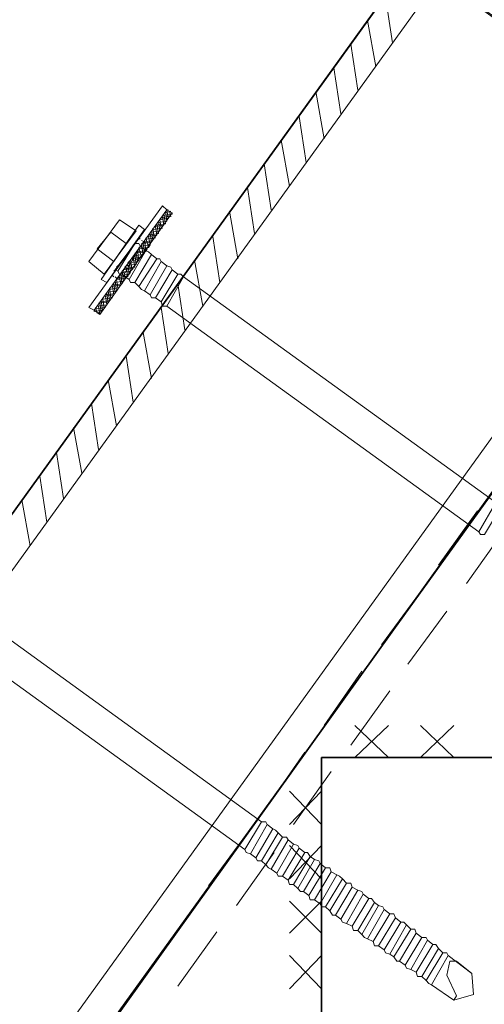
# Model space of a CAD drawing. Header units: millimetres. Extents: x 2063114 to 14983986, y -126020516 to 213791.
# Tile 267 of 656: x 2352635 to 2353736, y -1194364 to -1192031. Entities that reach past the tile are written whole.
import ezdxf

# ---------------------------------------------------------------- set-up
doc = ezdxf.new("R2010")
doc.units = ezdxf.units.MM
doc.layers.add('PDF2_Geometry', color=7, linetype='Continuous')

msp = doc.modelspace()

# ---------------------------------------------------------------- linework, layer by layer
at = {"layer": 'PDF2_Geometry', "linetype": 'ByBlock', "lineweight": 35}
for points in [[(2353654.24281, -1191761.66161), (2352012.79233, -1194040.51741)], [(2352016.12255, -1195576.26806), (2353835.87698, -1193036.49978), (2353898.66936, -1193079.43475), (2353898.66936, -1193779.60494)]]:
    msp.add_lwpolyline(points, dxfattribs=at)
at = {"layer": 'PDF2_Geometry', "linetype": 'ByBlock', "lineweight": 13}
for points in [[(2352009.50341, -1195572.96537), (2354291.6619, -1192408.98877), (2353565.07019, -1191887.16381), (2351286.24191, -1195047.83773), (2353565.07019, -1191887.16381), (2353631.12398, -1191930.09878), (2351348.96549, -1195094.07539), (2353631.12398, -1191930.09878), (2354228.93832, -1192362.75111), (2351946.77983, -1195526.72772)], [(2353518.83254, -1192085.32519), (2353502.33285, -1191976.33643)], [(2353479.21403, -1192141.47091), (2353459.38413, -1192032.48216)], [(2353436.2653, -1192197.61663), (2353419.76561, -1192088.62788)], [(2353396.64679, -1192253.76236), (2353380.09205, -1192144.7736)], [(2353356.97323, -1192313.21077), (2353337.19837, -1192200.91932)], [(2353314.07955, -1192369.35649), (2353297.52482, -1192260.36774)], [(2353274.40599, -1192425.50221), (2353254.63113, -1192316.51346)], [(2353231.51231, -1192481.64794), (2353214.95758, -1192372.65918)], [(2353191.83875, -1192537.79366), (2353175.33906, -1192428.8049)], [(2353152.234, -1192597.24207), (2353132.39034, -1192484.95063)], [(2353109.27151, -1192653.38779), (2353092.77182, -1192544.39904)], [(2353069.66676, -1192709.53352), (2353049.8231, -1192600.54476)], [(2353026.70427, -1192765.67924), (2353010.20458, -1192656.69048)], [(2352987.09952, -1192821.82496), (2352970.58607, -1192712.83621)], [(2352947.481, -1192881.27337), (2352927.63734, -1192772.28462)], [(2352904.53228, -1192937.4191), (2352888.01883, -1192828.43034)], [(2352864.91377, -1192993.56482), (2352845.07011, -1192884.57606)], [(2352821.96504, -1193049.71054), (2352805.45159, -1192940.72179)], [(2352782.34653, -1193105.85626), (2352762.50287, -1192996.86751)], [(2352739.3978, -1193165.30468), (2352722.88435, -1193056.31592)], [(2352699.77929, -1193221.4504), (2352683.26584, -1193112.46164)], [(2352660.16077, -1193277.59612), (2352640.31711, -1193168.60737)]]:
    msp.add_lwpolyline(points, dxfattribs=at)
at = {"layer": 'PDF2_Geometry', "linetype": 'ByBlock', "lineweight": 0}
for points in [[(2352983.81059, -1192481.64794), (2352812.07073, -1192719.44159), (2352798.84621, -1192712.83621), (2352973.875, -1192471.73987)], [(2352996.98006, -1192488.25332), (2352825.29525, -1192729.34965), (2352812.07073, -1192719.44159), (2352983.81059, -1192481.64794)], [(2352911.13766, -1192531.18828), (2352835.1758, -1192633.57166), (2352798.84621, -1192603.84745), (2352871.51914, -1192504.76676)], [(2352930.96756, -1192527.88559), (2352841.79494, -1192653.38779), (2352828.57042, -1192646.78241), (2352917.74304, -1192517.97752)], [(2352888.01883, -1192560.91249), (2352858.29463, -1192603.84745), (2352818.67611, -1192574.12324), (2352851.68925, -1192534.49097)], [(2352907.86249, -1192560.91249), (2352868.18893, -1192626.96628), (2352861.56979, -1192623.66359)], [(2352917.74304, -1192560.91249), (2352921.03197, -1192567.51787), (2352881.41345, -1192636.87435), (2352871.51914, -1192633.57166), (2352868.18893, -1192626.96628), (2352907.86249, -1192560.91249)], [(2352934.25649, -1192577.42593), (2352894.63797, -1192646.78241), (2352881.41345, -1192636.87435), (2352921.03197, -1192567.51787)], [(2352940.86186, -1192580.72862), (2352947.481, -1192587.334), (2352907.86249, -1192653.38779), (2352897.91314, -1192653.38779), (2352894.63797, -1192646.78241), (2352934.25649, -1192577.42593)], [(2352960.70552, -1192597.24207), (2352917.74304, -1192663.29586), (2352907.86249, -1192653.38779), (2352947.481, -1192587.334)], [(2352967.25586, -1192597.24207), (2352970.58607, -1192603.84745), (2352930.96756, -1192673.20393), (2352924.36218, -1192669.90124), (2352917.74304, -1192663.29586), (2352960.70552, -1192597.24207)], [(2352983.81059, -1192613.75552), (2352944.13703, -1192683.112), (2352930.96756, -1192673.20393), (2352970.58607, -1192603.84745)], [(2352993.7049, -1192617.05821), (2352996.98006, -1192623.66359), (2352957.36155, -1192689.71738), (2352947.481, -1192689.71738), (2352944.13703, -1192683.112), (2352983.81059, -1192613.75552)], [(2353010.20458, -1192633.57166), (2352970.58607, -1192699.62545), (2352957.36155, -1192689.71738), (2352996.98006, -1192623.66359)], [(2353016.82372, -1192633.57166), (2353023.4291, -1192640.17704), (2352983.81059, -1192709.53352), (2352973.875, -1192709.53352), (2352970.58607, -1192699.62545), (2353010.20458, -1192633.57166)], [(2353763.25909, -1193175.21275), (2353723.58553, -1193244.56923), (2352983.81059, -1192709.53352), (2353023.4291, -1192640.17704)], [(2353773.1534, -1193178.51544), (2353776.42856, -1193185.12081), (2353736.81005, -1193251.17461), (2353726.91574, -1193251.17461), (2353723.58553, -1193244.56923), (2353763.25909, -1193175.21275)], [(2353208.40724, -1193931.52866), (2353168.73368, -1193997.58245), (2352428.95874, -1193462.54674), (2352468.57726, -1193396.49295)], [(2353218.28779, -1193931.52866), (2353221.57672, -1193938.13404), (2353181.9582, -1194007.49052), (2353172.0639, -1194004.18783), (2353168.73368, -1193997.58245), (2353208.40724, -1193931.52866)], [(2353234.80124, -1193948.0421), (2353195.18272, -1194017.39859), (2353181.9582, -1194007.49052), (2353221.57672, -1193938.13404)], [(2353241.40662, -1193951.34479), (2353248.01199, -1193957.95017), (2353208.40724, -1194024.00397), (2353198.45789, -1194024.00397), (2353195.18272, -1194017.39859), (2353234.80124, -1193948.0421)], [(2353257.9063, -1193967.85824), (2353218.28779, -1194033.91203), (2353208.40724, -1194024.00397), (2353248.01199, -1193957.95017)], [(2353267.85565, -1193967.85824), (2353271.13082, -1193974.46362), (2353231.51231, -1194043.8201), (2353224.90693, -1194040.51741), (2353218.28779, -1194033.91203), (2353257.9063, -1193967.85824)], [(2353284.35534, -1193984.37169), (2353244.68178, -1194053.72817), (2353231.51231, -1194043.8201), (2353271.13082, -1193974.46362)], [(2353294.24965, -1193987.67438), (2353297.52482, -1193994.27976), (2353257.9063, -1194060.33355), (2353248.01199, -1194060.33355), (2353244.68178, -1194053.72817), (2353284.35534, -1193984.37169)], [(2353310.74933, -1194004.18783), (2353271.13082, -1194070.24162), (2353257.9063, -1194060.33355), (2353297.52482, -1193994.27976)], [(2353317.36848, -1194004.18783), (2353323.97385, -1194014.0959), (2353284.35534, -1194080.14969), (2353274.40599, -1194080.14969), (2353271.13082, -1194070.24162), (2353310.74933, -1194004.18783)], [(2353333.86816, -1194020.70128), (2353294.24965, -1194090.05776), (2353284.35534, -1194080.14969), (2353323.97385, -1194014.0959)], [(2353343.80375, -1194024.00397), (2353347.09268, -1194030.60934), (2353307.47417, -1194096.66314), (2353300.85503, -1194096.66314), (2353294.24965, -1194090.05776), (2353333.86816, -1194020.70128)], [(2353360.3172, -1194040.51741), (2353320.69869, -1194106.5712), (2353307.47417, -1194096.66314), (2353347.09268, -1194030.60934)], [(2353370.19775, -1194040.51741), (2353373.54172, -1194050.42548), (2353333.86816, -1194116.47927), (2353323.97385, -1194116.47927), (2353320.69869, -1194106.5712), (2353360.3172, -1194040.51741)], [(2353386.7112, -1194057.03086), (2353347.09268, -1194126.38734), (2353333.86816, -1194116.47927), (2353373.54172, -1194050.42548)], [(2353393.31657, -1194060.33355), (2353399.93571, -1194066.93893), (2353360.3172, -1194132.99272), (2353350.42289, -1194132.99272), (2353347.09268, -1194126.38734), (2353386.7112, -1194057.03086)], [(2353409.81626, -1194076.847), (2353370.19775, -1194142.90079), (2353360.3172, -1194132.99272), (2353399.93571, -1194066.93893)], [(2353419.76561, -1194076.847), (2353423.04078, -1194086.75507), (2353383.42227, -1194152.80886), (2353376.81689, -1194152.80886), (2353370.19775, -1194142.90079), (2353409.81626, -1194076.847)], [(2353436.2653, -1194093.36045), (2353396.64679, -1194162.71693), (2353383.42227, -1194152.80886), (2353423.04078, -1194086.75507)], [(2353446.15961, -1194096.66314), (2353449.48982, -1194103.26851), (2353409.81626, -1194172.625), (2353399.93571, -1194169.32231), (2353396.64679, -1194162.71693), (2353436.2653, -1194093.36045)], [(2353462.65929, -1194113.17658), (2353423.04078, -1194179.23037), (2353409.81626, -1194172.625), (2353449.48982, -1194103.26851)], [(2353469.27843, -1194113.17658), (2353475.88381, -1194123.08465), (2353436.2653, -1194189.13844), (2353426.37099, -1194189.13844), (2353423.04078, -1194179.23037), (2353462.65929, -1194113.17658)], [(2353485.83317, -1194129.69003), (2353446.15961, -1194199.04651), (2353436.2653, -1194189.13844), (2353475.88381, -1194123.08465)], [(2353495.71371, -1194132.99272), (2353499.00264, -1194139.5981), (2353459.38413, -1194208.95458), (2353452.76499, -1194205.65189), (2353446.15961, -1194199.04651), (2353485.83317, -1194129.69003)], [(2353512.22716, -1194149.50617), (2353472.60865, -1194215.55996), (2353459.38413, -1194208.95458), (2353499.00264, -1194139.5981)], [(2353522.10771, -1194149.50617), (2353525.45168, -1194159.41424), (2353485.83317, -1194225.46803), (2353475.88381, -1194225.46803), (2353472.60865, -1194215.55996), (2353512.22716, -1194149.50617)], [(2353538.6762, -1194169.32231), (2353499.00264, -1194235.3761), (2353485.83317, -1194225.46803), (2353525.45168, -1194159.41424)], [(2353545.22653, -1194169.32231), (2353551.84567, -1194175.92769), (2353512.22716, -1194245.28417), (2353502.33285, -1194241.98148), (2353499.00264, -1194235.3761), (2353538.6762, -1194169.32231)], [(2353561.78126, -1194185.83575), (2353522.10771, -1194251.88955), (2353512.22716, -1194245.28417), (2353551.84567, -1194175.92769)], [(2353571.67557, -1194185.83575), (2353574.95074, -1194195.74382), (2353535.33223, -1194261.79761), (2353528.72685, -1194261.79761), (2353522.10771, -1194251.88955), (2353561.78126, -1194185.83575)], [(2353588.17526, -1194205.65189), (2353548.55675, -1194271.70568), (2353535.33223, -1194261.79761), (2353574.95074, -1194195.74382)], [(2353598.12461, -1194205.65189), (2353601.39978, -1194212.25727), (2353561.78126, -1194281.61375), (2353551.84567, -1194278.31106), (2353548.55675, -1194271.70568), (2353588.17526, -1194205.65189)], [(2353614.6243, -1194222.16534), (2353574.95074, -1194288.21913), (2353561.78126, -1194281.61375), (2353601.39978, -1194212.25727)], [(2353621.24344, -1194222.16534), (2353627.79377, -1194232.07341), (2353588.17526, -1194298.1272), (2353578.28095, -1194298.1272), (2353574.95074, -1194288.21913), (2353614.6243, -1194222.16534)], [(2353637.74312, -1194241.98148), (2353598.12461, -1194308.03527), (2353588.17526, -1194298.1272), (2353627.79377, -1194232.07341)], [(2353647.63743, -1194241.98148), (2353650.96764, -1194248.58686), (2353611.29409, -1194317.94334), (2353604.67495, -1194314.64065), (2353598.12461, -1194308.03527), (2353637.74312, -1194241.98148)], [(2353707.08584, -1194291.52182), (2353710.36101, -1194341.06216), (2353664.13712, -1194354.27292), (2353670.7425, -1194344.36485), (2353647.63743, -1194294.82451), (2353654.24281, -1194261.79761), (2353670.7425, -1194261.79761)]]:
    msp.add_lwpolyline(points, close=True, dxfattribs=at)
for points in [[(2352970.58607, -1192524.5829), (2352967.25586, -1192504.76676), (2352987.09952, -1192501.46407), (2352983.81059, -1192481.64794), (2352987.09952, -1192481.64794)], [(2352954.08638, -1192521.28021), (2352977.20521, -1192517.97752), (2352973.875, -1192498.16138)], [(2352957.36155, -1192517.97752), (2352980.48038, -1192514.67483), (2352977.20521, -1192491.55601)], [(2352963.98069, -1192511.37214), (2352983.81059, -1192508.06945), (2352980.48038, -1192484.95063)], [(2352970.58607, -1192501.46407), (2352993.7049, -1192494.85869)], [(2352973.875, -1192494.85869), (2352996.98006, -1192491.55601), (2352996.98006, -1192488.25332)], [(2352980.48038, -1192488.25332), (2352993.7049, -1192484.95063)], [(2352990.42973, -1192484.95063), (2352993.7049, -1192498.16138)], [(2352937.5867, -1192544.39904), (2352960.70552, -1192541.09635), (2352957.36155, -1192521.28021)], [(2352940.86186, -1192541.09635), (2352963.98069, -1192537.79366), (2352960.70552, -1192514.67483)], [(2352947.481, -1192534.49097), (2352967.25586, -1192531.18828), (2352963.98069, -1192508.06945)], [(2352950.75617, -1192527.88559), (2352973.875, -1192524.5829)], [(2352950.75617, -1192524.5829), (2352954.08638, -1192547.70173)], [(2352914.41283, -1192551.00442), (2352917.74304, -1192547.70173), (2352921.03197, -1192551.00442)], [(2352917.74304, -1192574.12324), (2352940.86186, -1192570.82055), (2352934.25649, -1192547.70173)], [(2352921.03197, -1192567.51787), (2352944.13703, -1192564.21518), (2352940.86186, -1192544.39904)], [(2352924.36218, -1192560.91249), (2352947.481, -1192557.6098), (2352944.13703, -1192537.79366)], [(2352930.96756, -1192557.6098), (2352950.75617, -1192554.30711), (2352947.481, -1192531.18828)], [(2352934.25649, -1192551.00442), (2352957.36155, -1192547.70173)], [(2352894.63797, -1192580.72862), (2352897.91314, -1192574.12324)], [(2352901.24335, -1192570.82055), (2352904.53228, -1192564.21518)], [(2352901.24335, -1192597.24207), (2352924.36218, -1192593.93938), (2352917.74304, -1192570.82055)], [(2352904.53228, -1192590.63669), (2352927.63734, -1192587.334), (2352924.36218, -1192564.21518), (2352921.03197, -1192570.82055), (2352924.36218, -1192564.21518)], [(2352907.86249, -1192584.03131), (2352930.96756, -1192580.72862), (2352927.63734, -1192560.91249), (2352930.96756, -1192557.6098), (2352924.36218, -1192554.30711)], [(2352907.86249, -1192560.91249), (2352911.13766, -1192554.30711)], [(2352914.41283, -1192580.72862), (2352917.74304, -1192574.12324), (2352914.41283, -1192580.72862), (2352934.25649, -1192577.42593), (2352930.96756, -1192554.30711)], [(2352927.63734, -1192560.91249), (2352930.96756, -1192557.6098), (2352934.25649, -1192560.91249)], [(2352937.5867, -1192574.12324), (2352934.25649, -1192580.72862)], [(2352937.5867, -1192560.91249), (2352944.13703, -1192564.21518), (2352940.86186, -1192570.82055)], [(2352878.13829, -1192630.26897), (2352897.91314, -1192626.96628), (2352894.63797, -1192607.15014), (2352914.41283, -1192603.84745), (2352911.13766, -1192584.03131), (2352907.86249, -1192590.63669), (2352911.13766, -1192584.03131)], [(2352881.41345, -1192600.54476), (2352884.68862, -1192593.93938)], [(2352884.68862, -1192620.3609), (2352907.86249, -1192617.05821), (2352904.53228, -1192593.93938), (2352901.24335, -1192597.24207), (2352904.53228, -1192593.93938)], [(2352888.01883, -1192590.63669), (2352891.30776, -1192584.03131)], [(2352888.01883, -1192613.75552), (2352911.13766, -1192610.45283), (2352907.86249, -1192587.334)], [(2352897.91314, -1192603.84745), (2352917.74304, -1192597.24207), (2352924.36218, -1192590.63669), (2352930.96756, -1192584.03131)], [(2352914.41283, -1192577.42593), (2352917.74304, -1192600.54476), (2352911.13766, -1192607.15014)], [(2352848.40032, -1192669.90124), (2352868.18893, -1192666.59855), (2352864.91377, -1192646.78241), (2352884.68862, -1192643.47973), (2352881.41345, -1192623.66359), (2352901.24335, -1192620.3609), (2352897.91314, -1192600.54476), (2352891.30776, -1192607.15014), (2352897.91314, -1192600.54476)], [(2352858.29463, -1192626.96628), (2352864.91377, -1192620.3609)], [(2352861.56979, -1192653.38779), (2352881.41345, -1192650.0851), (2352878.13829, -1192626.96628), (2352884.68862, -1192620.3609), (2352878.13829, -1192626.96628)], [(2352864.91377, -1192617.05821), (2352871.51914, -1192610.45283)], [(2352871.51914, -1192636.87435), (2352878.13829, -1192630.26897), (2352871.51914, -1192636.87435), (2352894.63797, -1192633.57166), (2352891.30776, -1192610.45283), (2352884.68862, -1192617.05821), (2352891.30776, -1192610.45283)], [(2352874.79431, -1192607.15014), (2352878.13829, -1192603.84745)], [(2352888.01883, -1192617.05821), (2352891.30776, -1192640.17704)], [(2352904.53228, -1192620.3609), (2352897.91314, -1192626.96628)], [(2352911.13766, -1192610.45283), (2352904.53228, -1192617.05821)], [(2352851.68925, -1192663.29586), (2352874.79431, -1192659.99317), (2352871.51914, -1192640.17704), (2352864.91377, -1192643.47973), (2352871.51914, -1192646.78241)], [(2352858.29463, -1192640.17704), (2352855.01946, -1192636.87435), (2352858.29463, -1192630.26897)], [(2352855.01946, -1192659.99317), (2352878.13829, -1192656.69048), (2352874.79431, -1192633.57166)], [(2352871.51914, -1192640.17704), (2352864.91377, -1192643.47973), (2352861.56979, -1192640.17704)], [(2352868.18893, -1192643.47973), (2352891.30776, -1192636.87435), (2352897.91314, -1192630.26897)], [(2352888.01883, -1192640.17704), (2352884.68862, -1192646.78241)], [(2352835.1758, -1192686.41469), (2352858.29463, -1192683.112), (2352855.01946, -1192663.29586)], [(2352838.46473, -1192683.112), (2352861.56979, -1192679.80931), (2352858.29463, -1192656.69048)], [(2352845.07011, -1192676.50662), (2352864.91377, -1192673.20393), (2352861.56979, -1192650.0851)], [(2352848.40032, -1192666.59855), (2352851.68925, -1192689.71738)], [(2352881.41345, -1192650.0851), (2352878.13829, -1192653.38779), (2352874.79431, -1192650.0851)], [(2352818.67611, -1192709.53352), (2352841.79494, -1192706.23083), (2352838.46473, -1192686.41469)], [(2352828.57042, -1192699.62545), (2352848.40032, -1192696.32276), (2352845.07011, -1192673.20393)], [(2352831.84559, -1192693.02007), (2352855.01946, -1192689.71738)], [(2352831.84559, -1192689.71738), (2352835.1758, -1192712.83621)], [(2352841.79494, -1192679.80931), (2352845.07011, -1192702.92814)], [(2352812.07073, -1192719.44159), (2352812.07073, -1192722.74428), (2352831.84559, -1192719.44159), (2352828.57042, -1192696.32276)], [(2352815.3459, -1192712.83621), (2352818.67611, -1192726.04696), (2352828.57042, -1192722.74428), (2352825.29525, -1192702.92814)], [(2352815.3459, -1192716.1389), (2352838.46473, -1192712.83621)], [(2352821.96504, -1192702.92814), (2352845.07011, -1192699.62545)], [(2352821.96504, -1192709.53352), (2352825.29525, -1192729.34965)], [(2353707.08584, -1194291.52182), (2353650.96764, -1194248.58686), (2353611.29409, -1194317.94334), (2353664.13712, -1194354.27292)]]:
    msp.add_lwpolyline(points, dxfattribs=at)
at = {"layer": 'PDF2_Geometry', "linetype": 'ByBlock', "lineweight": 18}
for points in [[(2353627.79377, -1193323.83378), (2353720.31036, -1193195.02888)], [(2353783.03394, -1193241.26654), (2353693.86132, -1193366.76874)], [(2353492.3835, -1193512.08708), (2353584.90009, -1193386.58488)], [(2353647.63743, -1193432.82253), (2353555.17589, -1193558.32474)], [(2353356.97323, -1193703.64308), (2353446.15961, -1193574.83818)], [(2353512.22716, -1193621.07584), (2353419.76561, -1193749.88073)], [(2353221.57672, -1193895.19907), (2353310.74933, -1193766.39418)], [(2353373.54172, -1193812.63183), (2353284.35534, -1193938.13404)], [(2353082.87752, -1194083.45238), (2353175.33906, -1193957.95017)], [(2353238.13145, -1194004.18783), (2353148.94507, -1194129.69003)], [(2352947.481, -1194275.00837), (2353039.92879, -1194146.20348)], [(2353102.72118, -1194192.44113), (2353010.20458, -1194321.24603)], [(2352812.07073, -1194463.26168), (2352901.24335, -1194337.75947)]]:
    msp.add_lwpolyline(points, dxfattribs=at)
at = {"layer": 'PDF2_Geometry', "linetype": 'ByBlock', "lineweight": 9}
for points in [[(2353429.65992, -1193779.60494), (2353508.93823, -1193703.64308)], [(2353508.93823, -1193779.60494), (2353429.65992, -1193703.64308)], [(2353584.90009, -1193779.60494), (2353664.13712, -1193703.64308)], [(2353664.13712, -1193779.60494), (2353584.90009, -1193703.64308)], [(2353350.42289, -1193938.13404), (2353274.40599, -1193858.86949)], [(2353350.42289, -1193858.86949), (2353274.40599, -1193938.13404)], [(2353350.42289, -1194066.93893), (2353274.40599, -1193987.67438)], [(2353350.42289, -1193987.67438), (2353274.40599, -1194066.93893)], [(2353350.42289, -1194195.74382), (2353274.40599, -1194119.78196)], [(2353350.42289, -1194119.78196), (2353274.40599, -1194195.74382)], [(2353350.42289, -1194327.85141), (2353274.40599, -1194248.58686)], [(2353350.42289, -1194248.58686), (2353274.40599, -1194327.85141)]]:
    msp.add_lwpolyline(points, dxfattribs=at)
at = {"layer": 'PDF2_Geometry', "linetype": 'ByBlock', "lineweight": 35}
msp.add_lwpolyline([(2353350.42289, -1193779.60494), (2353350.42289, -1194403.81327), (2355223.02036, -1194403.81327), (2355223.02036, -1193779.60494)], close=True, dxfattribs=at)

doc.saveas('drawing.dxf')
